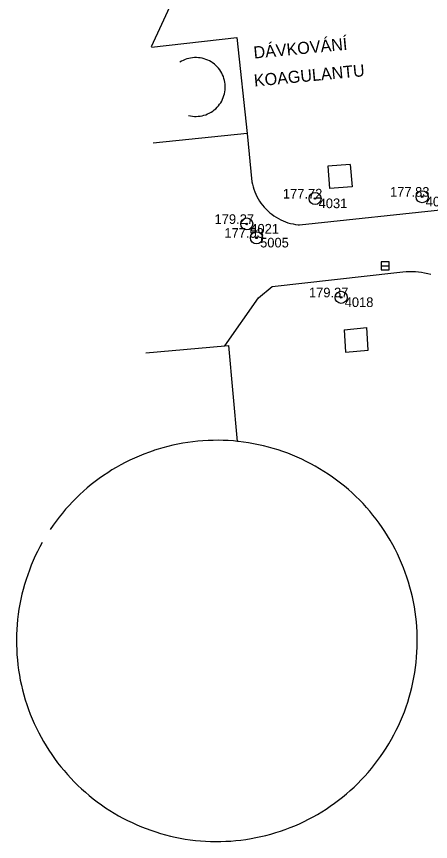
# Model space of a CAD drawing. Extents: x -539515 to -538098, y -1182060 to -1180157.
# Drawn here: x -539370.1 to -539344.3, y -1181267.2 to -1181216 of the extents above; entities that cross this region are included whole.
import ezdxf

# ---------------------------------------------------------------- set-up
doc = ezdxf.new("R2010")
doc.units = 0
for name, color, linetype in [('Vrstva 1', 7, 'Continuous'), ('Vrstva 13', 7, 'Continuous'), ('Vrstva 21', 7, 'Continuous'), ('Vrstva 22', 7, 'Continuous'), ('Vrstva 23', 7, 'Continuous'), ('Vrstva 27', 7, 'Continuous'), ('Vrstva 41', 7, 'Continuous'), ('Vrstva 88', 7, 'Continuous')]:
    doc.layers.add(name, color=color, linetype=linetype)

msp = doc.modelspace()

# ---------------------------------------------------------------- linework, layer by layer
at = {"layer": 'Vrstva 1'}
for p, q in [((-539356.35, -1181217.287), (-539355.72, -1181223.26)), ((-539359.793, -1181218.768), (-539359.897, -1181218.831)), ((-539359.686, -1181218.713), (-539359.793, -1181218.768)), ((-539359.575, -1181218.665), (-539359.686, -1181218.713)), ((-539359.461, -1181218.624), (-539359.575, -1181218.665)), ((-539359.345, -1181218.591), (-539359.461, -1181218.624)), ((-539359.227, -1181218.566), (-539359.345, -1181218.591)), ((-539359.107, -1181218.548), (-539359.227, -1181218.566)), ((-539358.987, -1181218.539), (-539359.107, -1181218.548)), ((-539358.866, -1181218.537), (-539358.987, -1181218.539)), ((-539358.745, -1181218.544), (-539358.866, -1181218.537)), ((-539358.625, -1181218.558), (-539358.745, -1181218.544)), ((-539358.506, -1181218.58), (-539358.625, -1181218.558)), ((-539358.389, -1181218.611), (-539358.506, -1181218.58)), ((-539358.274, -1181218.648), (-539358.389, -1181218.611)), ((-539358.162, -1181218.694), (-539358.274, -1181218.648)), ((-539358.053, -1181218.746), (-539358.162, -1181218.694)), ((-539357.948, -1181218.806), (-539358.053, -1181218.746)), ((-539357.88, -1181218.85), (-539357.948, -1181218.806)), ((-539357.751, -1181218.946), (-539357.88, -1181218.85)), ((-539357.66, -1181219.025), (-539357.751, -1181218.946)), ((-539357.574, -1181219.11), (-539357.66, -1181219.025)), ((-539357.494, -1181219.201), (-539357.574, -1181219.11)), ((-539357.42, -1181219.296), (-539357.494, -1181219.201)), ((-539357.353, -1181219.397), (-539357.42, -1181219.296)), ((-539357.292, -1181219.501), (-539357.353, -1181219.397)), ((-539357.239, -1181219.61), (-539357.292, -1181219.501)), ((-539357.193, -1181219.721), (-539357.239, -1181219.61)), ((-539357.154, -1181219.836), (-539357.193, -1181219.721)), ((-539357.123, -1181219.953), (-539357.154, -1181219.836)), ((-539357.099, -1181220.071), (-539357.123, -1181219.953)), ((-539357.084, -1181220.191), (-539357.099, -1181220.071)), ((-539357.077, -1181220.306), (-539357.084, -1181220.191)), ((-539357.077, -1181220.427), (-539357.077, -1181220.306)), ((-539357.157, -1181220.902), (-539357.125, -1181220.785)), ((-539357.125, -1181220.785), (-539357.101, -1181220.667)), ((-539357.101, -1181220.667), (-539357.085, -1181220.547)), ((-539357.085, -1181220.547), (-539357.077, -1181220.427)), ((-539357.427, -1181221.44), (-539357.359, -1181221.34)), ((-539357.359, -1181221.34), (-539357.297, -1181221.236)), ((-539357.297, -1181221.236), (-539357.243, -1181221.128)), ((-539357.243, -1181221.128), (-539357.196, -1181221.016)), ((-539357.196, -1181221.016), (-539357.157, -1181220.902)), ((-539357.856, -1181221.861), (-539357.76, -1181221.789)), ((-539357.76, -1181221.789), (-539357.668, -1181221.71)), ((-539357.668, -1181221.71), (-539357.581, -1181221.626)), ((-539357.581, -1181221.626), (-539357.501, -1181221.535)), ((-539357.501, -1181221.535), (-539357.427, -1181221.44)), ((-539359.355, -1181222.134), (-539359.237, -1181222.16)), ((-539359.237, -1181222.16), (-539359.118, -1181222.178)), ((-539359.118, -1181222.178), (-539358.997, -1181222.188)), ((-539358.997, -1181222.188), (-539358.877, -1181222.191)), ((-539358.877, -1181222.191), (-539358.756, -1181222.185)), ((-539358.756, -1181222.185), (-539358.636, -1181222.171)), ((-539358.636, -1181222.171), (-539358.517, -1181222.15)), ((-539358.517, -1181222.15), (-539358.4, -1181222.12)), ((-539358.4, -1181222.12), (-539358.284, -1181222.083)), ((-539358.284, -1181222.083), (-539358.172, -1181222.038)), ((-539358.172, -1181222.038), (-539358.07, -1181221.99)), ((-539358.07, -1181221.99), (-539357.958, -1181221.927)), ((-539357.958, -1181221.927), (-539357.856, -1181221.861)), ((-539355.72, -1181223.26), (-539361.553, -1181223.855)), ((-539349.69, -1181235.44), (-539348.28, -1181235.31)), ((-539349.69, -1181235.44), (-539349.59, -1181236.84)), ((-539348.18, -1181236.71), (-539348.28, -1181235.31)), ((-539356.319, -1181242.374), (-539356.85, -1181236.42)), ((-539349.59, -1181236.84), (-539348.18, -1181236.71))]:
    msp.add_line(p, q, dxfattribs=at)
for points in [[(-539361.665, -1181217.889), (-539356.35, -1181217.287)], [(-539362.01, -1181236.88), (-539357.108, -1181236.443), (-539356.85, -1181236.42)], [(-539345.192, -1181253.592), (-539345.226, -1181253.278), (-539345.268, -1181252.965), (-539345.317, -1181252.653), (-539345.375, -1181252.343), (-539345.44, -1181252.034), (-539345.514, -1181251.727), (-539345.594, -1181251.422), (-539345.683, -1181251.119), (-539345.779, -1181250.818), (-539345.883, -1181250.52), (-539345.995, -1181250.224), (-539346.114, -1181249.932), (-539346.24, -1181249.643), (-539346.373, -1181249.356), (-539346.514, -1181249.074), (-539346.662, -1181248.795), (-539346.817, -1181248.52), (-539346.979, -1181248.249), (-539347.147, -1181247.982), (-539347.323, -1181247.719), (-539347.505, -1181247.461), (-539347.693, -1181247.208), (-539347.888, -1181246.959), (-539348.089, -1181246.716), (-539348.296, -1181246.477), (-539348.509, -1181246.244), (-539348.728, -1181246.017), (-539348.952, -1181245.795), (-539349.182, -1181245.579), (-539349.418, -1181245.369), (-539349.659, -1181245.164), (-539349.905, -1181244.966), (-539350.155, -1181244.775), (-539350.411, -1181244.589), (-539350.671, -1181244.411), (-539350.936, -1181244.238), (-539351.205, -1181244.073), (-539351.478, -1181243.915), (-539351.755, -1181243.763), (-539352.036, -1181243.619), (-539352.32, -1181243.481), (-539352.608, -1181243.351), (-539352.899, -1181243.228), (-539353.192, -1181243.113), (-539353.489, -1181243.005), (-539353.789, -1181242.905), (-539354.09, -1181242.812), (-539354.394, -1181242.727), (-539354.701, -1181242.65), (-539355.008, -1181242.581), (-539355.318, -1181242.519), (-539355.629, -1181242.465), (-539355.942, -1181242.419), (-539356.255, -1181242.381), (-539356.319, -1181242.374), (-539356.569, -1181242.351), (-539356.884, -1181242.329), (-539357.2, -1181242.315), (-539357.515, -1181242.309), (-539357.831, -1181242.311), (-539358.147, -1181242.321), (-539358.462, -1181242.339), (-539358.776, -1181242.365), (-539359.09, -1181242.399), (-539359.403, -1181242.44), (-539359.715, -1181242.49), (-539360.025, -1181242.548), (-539360.334, -1181242.613), (-539360.641, -1181242.687), (-539360.947, -1181242.768), (-539361.25, -1181242.856), (-539361.471, -1181242.927), (-539361.55, -1181242.953), (-539361.848, -1181243.057), (-539362.078, -1181243.142), (-539362.144, -1181243.168), (-539362.436, -1181243.287), (-539362.726, -1181243.413), (-539363.012, -1181243.547), (-539363.294, -1181243.688), (-539363.573, -1181243.836), (-539363.848, -1181243.991), (-539364.119, -1181244.152), (-539364.386, -1181244.321), (-539364.649, -1181244.496), (-539364.907, -1181244.678), (-539365.16, -1181244.867), (-539365.409, -1181245.062), (-539365.652, -1181245.263), (-539365.89, -1181245.47), (-539366.123, -1181245.683), (-539366.351, -1181245.902), (-539366.572, -1181246.126), (-539366.789, -1181246.357)], [(-539366.789, -1181246.357), (-539366.999, -1181246.592), (-539367.203, -1181246.833), (-539367.401, -1181247.079), (-539367.593, -1181247.33), (-539367.778, -1181247.586), (-539367.957, -1181247.846)], [(-539368.452, -1181248.653), (-539368.604, -1181248.93), (-539368.748, -1181249.21), (-539368.886, -1181249.495), (-539369.016, -1181249.782), (-539369.138, -1181250.073), (-539369.254, -1181250.367), (-539369.361, -1181250.664), (-539369.462, -1181250.963), (-539369.554, -1181251.265), (-539369.639, -1181251.569), (-539369.716, -1181251.875), (-539369.786, -1181252.183), (-539369.847, -1181252.493), (-539369.901, -1181252.804), (-539369.947, -1181253.116), (-539369.985, -1181253.43), (-539370.015, -1181253.744), (-539370.037, -1181254.059), (-539370.051, -1181254.375), (-539370.057, -1181254.69), (-539370.055, -1181255.006), (-539370.045, -1181255.321), (-539370.027, -1181255.637), (-539370.001, -1181255.951), (-539369.967, -1181256.265), (-539369.925, -1181256.578), (-539369.875, -1181256.89), (-539369.818, -1181257.2), (-539369.752, -1181257.509), (-539369.679, -1181257.816), (-539369.598, -1181258.121), (-539369.509, -1181258.424), (-539369.412, -1181258.725), (-539369.308, -1181259.023), (-539369.197, -1181259.318), (-539369.078, -1181259.611), (-539368.951, -1181259.9), (-539368.818, -1181260.186), (-539368.677, -1181260.469), (-539368.529, -1181260.748), (-539368.374, -1181261.023), (-539368.212, -1181261.294), (-539368.043, -1181261.561), (-539367.868, -1181261.823), (-539367.686, -1181262.081), (-539367.497, -1181262.334), (-539367.303, -1181262.583), (-539367.102, -1181262.826), (-539366.894, -1181263.064), (-539366.681, -1181263.297), (-539366.462, -1181263.525), (-539366.238, -1181263.747), (-539366.007, -1181263.963), (-539365.772, -1181264.173), (-539365.531, -1181264.377), (-539365.285, -1181264.575), (-539365.034, -1181264.766), (-539364.778, -1181264.952), (-539364.518, -1181265.13), (-539364.253, -1181265.302), (-539363.984, -1181265.468), (-539363.711, -1181265.626), (-539363.434, -1181265.777), (-539363.153, -1181265.922), (-539362.869, -1181266.059), (-539362.581, -1181266.189), (-539362.29, -1181266.312), (-539361.996, -1181266.427), (-539361.7, -1181266.535), (-539361.4, -1181266.635), (-539361.098, -1181266.727), (-539360.794, -1181266.812), (-539360.488, -1181266.889), (-539360.18, -1181266.959), (-539359.87, -1181267.02), (-539359.559, -1181267.074), (-539359.247, -1181267.12), (-539358.933, -1181267.157), (-539358.619, -1181267.187), (-539358.304, -1181267.209), (-539357.989, -1181267.223), (-539357.673, -1181267.229), (-539357.357, -1181267.227), (-539357.042, -1181267.217), (-539356.727, -1181267.199), (-539356.412, -1181267.173), (-539356.098, -1181267.139), (-539355.785, -1181267.097), (-539355.473, -1181267.047), (-539355.163, -1181266.989), (-539354.854, -1181266.924), (-539354.547, -1181266.85), (-539354.242, -1181266.769), (-539353.939, -1181266.68)], [(-539352.177, -1181265.989), (-539351.895, -1181265.848), (-539351.616, -1181265.7), (-539351.341, -1181265.545), (-539351.07, -1181265.383), (-539350.803, -1181265.214), (-539350.541, -1181265.039), (-539350.283, -1181264.857), (-539350.029, -1181264.668), (-539349.781, -1181264.473), (-539349.538, -1181264.272), (-539349.299, -1181264.065), (-539349.067, -1181263.852), (-539348.839, -1181263.633), (-539348.617, -1181263.408), (-539348.401, -1181263.178), (-539348.191, -1181262.942), (-539347.987, -1181262.701), (-539347.789, -1181262.455), (-539347.598, -1181262.204), (-539347.413, -1181261.949), (-539347.234, -1181261.688), (-539347.062, -1181261.423), (-539346.897, -1181261.154), (-539346.739, -1181260.881), (-539346.587, -1181260.604), (-539346.443, -1181260.323), (-539346.306, -1181260.039), (-539346.176, -1181259.751), (-539346.053, -1181259.46), (-539345.938, -1181259.166), (-539345.83, -1181258.87), (-539345.73, -1181258.57), (-539345.638, -1181258.268), (-539345.553, -1181257.964), (-539345.476, -1181257.658), (-539345.407, -1181257.35), (-539345.345, -1181257.04), (-539345.292, -1181256.729), (-539345.246, -1181256.417), (-539345.208, -1181256.103), (-539345.178, -1181255.789), (-539345.156, -1181255.474), (-539345.142, -1181255.159), (-539345.137, -1181254.843), (-539345.139, -1181254.527), (-539345.149, -1181254.212), (-539345.167, -1181253.897), (-539345.192, -1181253.592)], [(-539353.939, -1181266.68), (-539353.638, -1181266.584), (-539353.34, -1181266.48), (-539353.045, -1181266.368), (-539352.753, -1181266.249), (-539352.463, -1181266.123), (-539352.177, -1181265.989)]]:
    msp.add_lwpolyline(points, dxfattribs=at)
at = {"layer": 'Vrstva 13'}
for p, q in [((-539349.3, -1181225.18), (-539350.7, -1181225.29)), ((-539350.7, -1181225.29), (-539350.59, -1181226.67)), ((-539349.3, -1181225.18), (-539349.19, -1181226.56)), ((-539349.19, -1181226.56), (-539350.59, -1181226.67))]:
    msp.add_line(p, q, dxfattribs=at)
at = {"layer": 'Vrstva 21'}
for centre, radius in [((-539351.49, -1181227.29), 0.375), ((-539344.83, -1181227.18), 0.375), ((-539351.49, -1181227.29), 0.05), ((-539344.83, -1181227.18), 0.05), ((-539355.74, -1181228.87), 0.375), ((-539355.74, -1181228.87), 0.05), ((-539355.13, -1181229.73), 0.375), ((-539355.13, -1181229.73), 0.05), ((-539349.87, -1181233.43), 0.375), ((-539349.87, -1181233.43), 0.05)]:
    msp.add_circle(centre, radius, dxfattribs=at)
at = {"layer": 'Vrstva 27'}
for p, q in [((-539361.67, -1181217.84), (-539360.11, -1181214.48)), ((-539347.38, -1181231.47), (-539346.88, -1181231.47))]:
    msp.add_line(p, q, dxfattribs=at)
msp.add_lwpolyline([(-539347.38, -1181231.72), (-539346.88, -1181231.72), (-539346.88, -1181231.22), (-539347.38, -1181231.22)], close=True, dxfattribs=at)
at = {"layer": 'Vrstva 88'}
for p, q in [((-539355.72, -1181223.26), (-539355.42, -1181226.25)), ((-539352.46, -1181228.93), (-539340.54, -1181227.66)), ((-539354.16, -1181232.75), (-539346.41, -1181231.89)), ((-539355, -1181233.47), (-539354.16, -1181232.75)), ((-539357.108, -1181236.443), (-539355, -1181233.47))]:
    msp.add_line(p, q, dxfattribs=at)
for points in [[(-539355.42, -1181226.25), (-539355.387, -1181226.409), (-539355.346, -1181226.565), (-539355.298, -1181226.72), (-539355.242, -1181226.872), (-539355.178, -1181227.021), (-539355.107, -1181227.167), (-539355.029, -1181227.309), (-539354.945, -1181227.447), (-539354.853, -1181227.58), (-539354.755, -1181227.709), (-539354.651, -1181227.833), (-539354.54, -1181227.952), (-539354.424, -1181228.065), (-539354.303, -1181228.172), (-539354.177, -1181228.273), (-539354.045, -1181228.368), (-539353.909, -1181228.456), (-539353.769, -1181228.537), (-539353.625, -1181228.612), (-539353.478, -1181228.679), (-539353.327, -1181228.739), (-539353.174, -1181228.791), (-539353.018, -1181228.835), (-539352.86, -1181228.872), (-539352.701, -1181228.901), (-539352.54, -1181228.922), (-539352.46, -1181228.93)], [(-539346.41, -1181231.89), (-539346.219, -1181231.86), (-539346.026, -1181231.838), (-539345.833, -1181231.823), (-539345.639, -1181231.817), (-539345.446, -1181231.819), (-539345.252, -1181231.829), (-539345.059, -1181231.847), (-539344.867, -1181231.872), (-539344.677, -1181231.906), (-539344.487, -1181231.947), (-539344.3, -1181231.997)]]:
    msp.add_lwpolyline(points, dxfattribs=at)

# ---------------------------------------------------------------- texts
at = {"layer": 'Vrstva 22'}
for s, p in [('177.72 ', (-539353.49, -1181227.29)), ('177.83 ', (-539346.83, -1181227.18)), ('179.27 ', (-539357.74, -1181228.87)), ('177.53 ', (-539357.13, -1181229.73)), ('179.37 ', (-539351.87, -1181233.43))]:
    msp.add_text(s, height=0.6, dxfattribs=at).set_placement(p)
at = {"layer": 'Vrstva 23'}
for s, p in [(' 4031', (-539351.49, -1181227.89)), (' 4028', (-539344.83, -1181227.78)), (' 4021', (-539355.74, -1181229.47)), (' 5005', (-539355.13, -1181230.33)), (' 4018', (-539349.87, -1181234.03))]:
    msp.add_text(s, height=0.6, dxfattribs=at).set_placement(p)
at = {"layer": 'Vrstva 41'}
for s, p in [('DÁVKOVÁNÍ', (-539355.281, -1181218.601)), ('KOAGULANTU', (-539355.256, -1181220.341))]:
    msp.add_text(s, height=0.75, rotation=5.4216, dxfattribs=at).set_placement(p)

doc.saveas('drawing.dxf')
